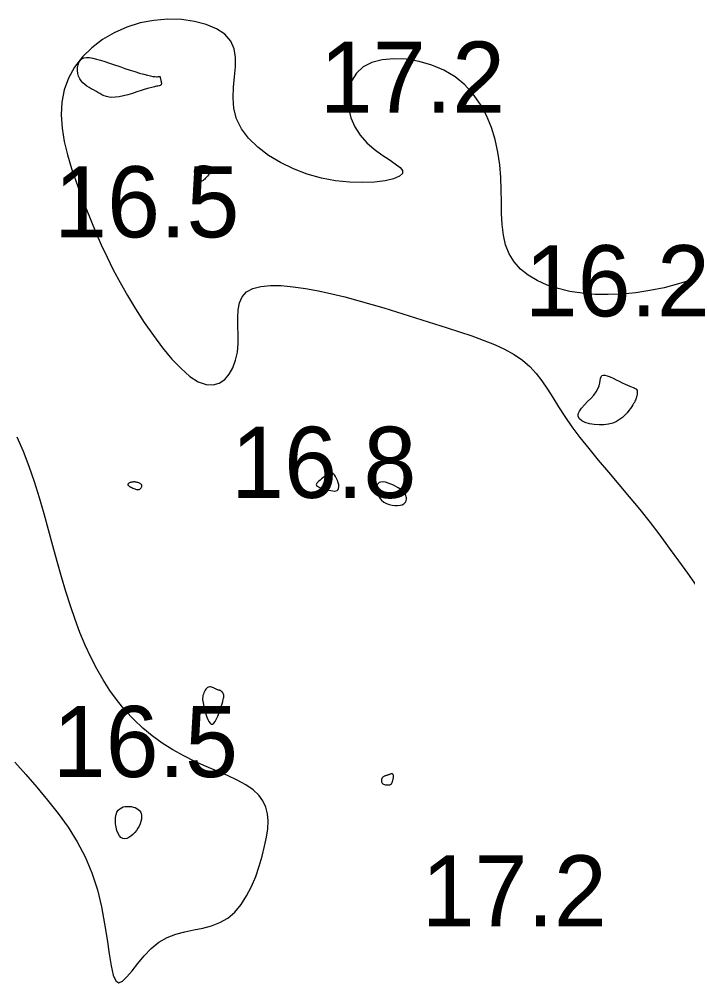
# Model space of a CAD drawing. Extents: x 3040093 to 3056816, y 408076 to 509144.
# Drawn here: x 3045865.8 to 3045912.8, y 434704.1 to 434771.9 of the extents above; entities that cross this region are included whole.
import ezdxf

# ---------------------------------------------------------------- set-up
doc = ezdxf.new("R2010")
doc.units = 0
doc.layers.add('V-CHAN-CONT-EL17', color=7, linetype='Continuous')
doc.layers.add('V-TOPO-SOUN-0610', color=7, linetype='Continuous')

msp = doc.modelspace()

# ---------------------------------------------------------------- linework, layer by layer
at = {"layer": 'V-CHAN-CONT-EL17'}
for points in [[(3045913.178, 434753.571), (3045912.171, 434753.253), (3045911.164, 434752.991), (3045910.162, 434752.785), (3045909.17, 434752.635), (3045908.193, 434752.542), (3045907.236, 434752.505), (3045906.304, 434752.524), (3045905.402, 434752.601), (3045904.535, 434752.734), (3045903.714, 434752.926), (3045902.946, 434753.177), (3045902.242, 434753.489), (3045901.612, 434753.863), (3045901.065, 434754.299), (3045900.611, 434754.799), (3045900.259, 434755.364), (3045900.013, 434755.994), (3045899.858, 434756.683), (3045899.771, 434757.423), (3045899.732, 434758.206), (3045899.717, 434759.026), (3045899.705, 434759.875), (3045899.676, 434760.745), (3045899.606, 434761.628), (3045899.478, 434762.517), (3045899.283, 434763.399), (3045899.018, 434764.26), (3045898.676, 434765.089), (3045898.255, 434765.871), (3045897.748, 434766.593), (3045897.152, 434767.243), (3045896.461, 434767.806), (3045895.677, 434768.272), (3045894.824, 434768.637), (3045893.935, 434768.895), (3045893.038, 434769.046), (3045892.166, 434769.085), (3045891.35, 434769.01), (3045890.619, 434768.818), (3045890.004, 434768.505), (3045889.531, 434768.073), (3045889.2, 434767.543), (3045889.002, 434766.939), (3045888.932, 434766.288), (3045888.984, 434765.613), (3045889.15, 434764.94), (3045889.424, 434764.295), (3045889.8, 434763.702), (3045890.265, 434763.18), (3045890.784, 434762.728), (3045891.317, 434762.337), (3045891.823, 434761.999), (3045892.263, 434761.705), (3045892.595, 434761.449), (3045892.779, 434761.221), (3045892.775, 434761.013), (3045892.553, 434760.82), (3045892.132, 434760.65), (3045891.542, 434760.513), (3045890.811, 434760.42), (3045889.969, 434760.381), (3045889.045, 434760.406), (3045888.069, 434760.507), (3045887.07, 434760.692), (3045886.077, 434760.971), (3045885.112, 434761.336), (3045884.196, 434761.78), (3045883.35, 434762.293), (3045882.597, 434762.867), (3045881.957, 434763.493), (3045881.451, 434764.162), (3045881.102, 434764.866), (3045880.918, 434765.594), (3045880.865, 434766.335), (3045880.896, 434767.076), (3045880.966, 434767.804), (3045881.028, 434768.506), (3045881.035, 434769.169), (3045880.942, 434769.781), (3045880.702, 434770.329), (3045880.282, 434770.8), (3045879.696, 434771.191), (3045878.975, 434771.496), (3045878.147, 434771.711), (3045877.24, 434771.833), (3045876.283, 434771.857), (3045875.305, 434771.779), (3045874.335, 434771.596), (3045873.398, 434771.304), (3045872.511, 434770.911), (3045871.686, 434770.425), (3045870.939, 434769.854), (3045870.281, 434769.208), (3045869.727, 434768.494), (3045869.291, 434767.722), (3045868.985, 434766.899), (3045868.818, 434766.034), (3045868.777, 434765.136), (3045868.844, 434764.213), (3045869.001, 434763.273), (3045869.231, 434762.325), (3045869.514, 434761.376), (3045869.833, 434760.437), (3045870.17, 434759.514), (3045870.512, 434758.614), (3045870.859, 434757.732), (3045871.219, 434756.862), (3045871.599, 434755.996), (3045872.005, 434755.128), (3045872.443, 434754.25), (3045872.919, 434753.356), (3045873.441, 434752.438), (3045874.012, 434751.496), (3045874.622, 434750.552), (3045875.26, 434749.633), (3045875.912, 434748.766), (3045876.567, 434747.98), (3045877.211, 434747.302), (3045877.834, 434746.76), (3045878.421, 434746.382), (3045878.964, 434746.187), (3045879.455, 434746.163), (3045879.894, 434746.289), (3045880.275, 434746.546), (3045880.596, 434746.912), (3045880.853, 434747.368), (3045881.043, 434747.893), (3045881.163, 434748.466), (3045881.214, 434749.069), (3045881.218, 434749.683), (3045881.204, 434750.293), (3045881.198, 434750.882), (3045881.228, 434751.433), (3045881.322, 434751.93), (3045881.506, 434752.356), (3045881.807, 434752.695), (3045882.247, 434752.935), (3045882.813, 434753.082), (3045883.486, 434753.146), (3045884.248, 434753.136), (3045885.078, 434753.063), (3045885.96, 434752.938), (3045886.872, 434752.77), (3045887.797, 434752.569), (3045888.719, 434752.345), (3045889.634, 434752.102), (3045890.544, 434751.843), (3045891.449, 434751.573), (3045892.349, 434751.295), (3045893.245, 434751.012), (3045894.137, 434750.728), (3045895.026, 434750.446), (3045895.911, 434750.169), (3045896.783, 434749.891), (3045897.633, 434749.608), (3045898.45, 434749.313), (3045899.226, 434748.999), (3045899.949, 434748.662), (3045900.611, 434748.295), (3045901.201, 434747.892), (3045901.714, 434747.448), (3045902.166, 434746.962), (3045902.575, 434746.436), (3045902.961, 434745.87), (3045903.345, 434745.266), (3045903.745, 434744.622), (3045904.181, 434743.941), (3045904.673, 434743.223), (3045905.235, 434742.469), (3045905.86, 434741.683), (3045906.533, 434740.868), (3045907.242, 434740.028), (3045907.973, 434739.167), (3045908.713, 434738.29), (3045909.449, 434737.399), (3045910.167, 434736.499), (3045910.857, 434735.594), (3045911.522, 434734.691), (3045912.167, 434733.796), (3045912.797, 434732.918), (3045913.417, 434732.063)], [(3045865.529, 434719.647), (3045866.292, 434718.772), (3045867.064, 434717.884), (3045867.827, 434716.977), (3045868.565, 434716.042), (3045869.262, 434715.071), (3045869.902, 434714.057), (3045870.469, 434712.991), (3045870.946, 434711.866), (3045871.323, 434710.683), (3045871.614, 434709.477), (3045871.837, 434708.293), (3045872.012, 434707.176), (3045872.158, 434706.171), (3045872.294, 434705.323), (3045872.439, 434704.675), (3045872.612, 434704.273), (3045872.829, 434704.146), (3045873.093, 434704.256), (3045873.404, 434704.553), (3045873.761, 434704.984), (3045874.163, 434705.495), (3045874.611, 434706.036), (3045875.104, 434706.554), (3045875.642, 434706.997), (3045876.222, 434707.325), (3045876.834, 434707.557), (3045877.466, 434707.724), (3045878.104, 434707.858), (3045878.738, 434707.989), (3045879.355, 434708.15), (3045879.942, 434708.37), (3045880.487, 434708.683), (3045880.98, 434709.11), (3045881.421, 434709.639), (3045881.812, 434710.247), (3045882.154, 434710.914), (3045882.451, 434711.618), (3045882.703, 434712.337), (3045882.913, 434713.05), (3045883.083, 434713.735), (3045883.213, 434714.375), (3045883.295, 434714.968), (3045883.321, 434715.517), (3045883.28, 434716.025), (3045883.164, 434716.495), (3045882.963, 434716.929), (3045882.667, 434717.331), (3045882.268, 434717.703), (3045881.761, 434718.049), (3045881.159, 434718.378), (3045880.482, 434718.699), (3045879.748, 434719.02), (3045878.976, 434719.353), (3045878.185, 434719.705), (3045877.393, 434720.086), (3045876.62, 434720.507), (3045875.881, 434720.974), (3045875.178, 434721.487), (3045874.512, 434722.044), (3045873.883, 434722.644), (3045873.289, 434723.284), (3045872.733, 434723.962), (3045872.212, 434724.677), (3045871.727, 434725.427), (3045871.277, 434726.21), (3045870.858, 434727.026), (3045870.468, 434727.876), (3045870.103, 434728.762), (3045869.757, 434729.684), (3045869.429, 434730.643), (3045869.113, 434731.639), (3045868.806, 434732.674), (3045868.505, 434733.747), (3045868.203, 434734.849), (3045867.897, 434735.969), (3045867.581, 434737.097), (3045867.251, 434738.224), (3045866.901, 434739.337), (3045866.527, 434740.427), (3045866.122, 434741.483), (3045865.687, 434742.498)]]:
    msp.add_lwpolyline(points, dxfattribs=at)
for points in [[(3045872.351, 434766.367), (3045872.143, 434766.385), (3045871.959, 434766.425), (3045871.794, 434766.483), (3045871.642, 434766.554), (3045871.498, 434766.635), (3045871.356, 434766.721), (3045871.21, 434766.808), (3045871.057, 434766.893), (3045870.899, 434766.978), (3045870.741, 434767.067), (3045870.585, 434767.162), (3045870.438, 434767.268), (3045870.302, 434767.387), (3045870.182, 434767.524), (3045870.083, 434767.682), (3045870.007, 434767.861), (3045869.956, 434768.056), (3045869.932, 434768.258), (3045869.934, 434768.459), (3045869.964, 434768.649), (3045870.023, 434768.821), (3045870.111, 434768.966), (3045870.229, 434769.075), (3045870.378, 434769.142), (3045870.558, 434769.17), (3045870.765, 434769.163), (3045871, 434769.125), (3045871.26, 434769.063), (3045871.545, 434768.979), (3045871.854, 434768.879), (3045872.184, 434768.768), (3045872.533, 434768.65), (3045872.894, 434768.529), (3045873.259, 434768.407), (3045873.62, 434768.29), (3045873.967, 434768.179), (3045874.293, 434768.079), (3045874.589, 434767.993), (3045874.848, 434767.924), (3045875.062, 434767.876), (3045875.234, 434767.845), (3045875.37, 434767.828), (3045875.475, 434767.822), (3045875.553, 434767.823), (3045875.61, 434767.829), (3045875.65, 434767.835), (3045875.678, 434767.838), (3045875.699, 434767.835), (3045875.715, 434767.827), (3045875.727, 434767.812), (3045875.736, 434767.792), (3045875.743, 434767.765), (3045875.75, 434767.732), (3045875.757, 434767.693), (3045875.766, 434767.649), (3045875.778, 434767.598), (3045875.791, 434767.544), (3045875.804, 434767.488), (3045875.815, 434767.432), (3045875.821, 434767.378), (3045875.822, 434767.328), (3045875.815, 434767.284), (3045875.799, 434767.249), (3045875.771, 434767.222), (3045875.728, 434767.202), (3045875.666, 434767.185), (3045875.582, 434767.167), (3045875.471, 434767.144), (3045875.331, 434767.112), (3045875.157, 434767.069), (3045874.945, 434767.01), (3045874.694, 434766.933), (3045874.412, 434766.843), (3045874.107, 434766.746), (3045873.79, 434766.648), (3045873.47, 434766.556), (3045873.157, 434766.476), (3045872.86, 434766.414), (3045872.589, 434766.376)], [(3045878.163, 434761.125), (3045878.163, 434761.189), (3045878.168, 434761.252), (3045878.183, 434761.315), (3045878.211, 434761.375), (3045878.255, 434761.43), (3045878.318, 434761.479), (3045878.405, 434761.519), (3045878.515, 434761.55), (3045878.644, 434761.571), (3045878.783, 434761.58), (3045878.924, 434761.579), (3045879.06, 434761.567), (3045879.183, 434761.544), (3045879.284, 434761.508), (3045879.357, 434761.461), (3045879.394, 434761.401), (3045879.4, 434761.332), (3045879.379, 434761.255), (3045879.338, 434761.173), (3045879.28, 434761.087), (3045879.212, 434761.001), (3045879.138, 434760.916), (3045879.064, 434760.835), (3045878.995, 434760.76), (3045878.93, 434760.692), (3045878.87, 434760.631), (3045878.812, 434760.579), (3045878.757, 434760.536), (3045878.704, 434760.503), (3045878.652, 434760.48), (3045878.601, 434760.469), (3045878.55, 434760.469), (3045878.5, 434760.48), (3045878.451, 434760.499), (3045878.404, 434760.527), (3045878.361, 434760.56), (3045878.321, 434760.598), (3045878.286, 434760.638), (3045878.256, 434760.681), (3045878.232, 434760.723), (3045878.213, 434760.766), (3045878.199, 434760.81), (3045878.189, 434760.856), (3045878.181, 434760.904), (3045878.175, 434760.954), (3045878.171, 434761.007), (3045878.167, 434761.064)], [(3045906.926, 434743.349), (3045906.584, 434743.343), (3045906.24, 434743.371), (3045905.913, 434743.431), (3045905.62, 434743.521), (3045905.377, 434743.637), (3045905.202, 434743.778), (3045905.113, 434743.941), (3045905.12, 434744.123), (3045905.209, 434744.322), (3045905.362, 434744.534), (3045905.558, 434744.755), (3045905.777, 434744.983), (3045906.001, 434745.215), (3045906.209, 434745.446), (3045906.382, 434745.675), (3045906.505, 434745.896), (3045906.586, 434746.106), (3045906.636, 434746.3), (3045906.669, 434746.473), (3045906.696, 434746.619), (3045906.731, 434746.734), (3045906.786, 434746.813), (3045906.873, 434746.851), (3045907.001, 434746.845), (3045907.165, 434746.801), (3045907.356, 434746.728), (3045907.566, 434746.634), (3045907.786, 434746.527), (3045908.006, 434746.416), (3045908.22, 434746.308), (3045908.416, 434746.213), (3045908.59, 434746.136), (3045908.74, 434746.076), (3045908.867, 434746.028), (3045908.975, 434745.989), (3045909.063, 434745.954), (3045909.133, 434745.919), (3045909.187, 434745.881), (3045909.226, 434745.835), (3045909.253, 434745.779), (3045909.267, 434745.713), (3045909.271, 434745.64), (3045909.267, 434745.561), (3045909.255, 434745.479), (3045909.238, 434745.396), (3045909.217, 434745.314), (3045909.193, 434745.234), (3045909.168, 434745.159), (3045909.139, 434745.086), (3045909.106, 434745.012), (3045909.065, 434744.933), (3045909.015, 434744.846), (3045908.954, 434744.749), (3045908.879, 434744.638), (3045908.789, 434744.509), (3045908.681, 434744.362), (3045908.554, 434744.203), (3045908.405, 434744.038), (3045908.231, 434743.875), (3045908.031, 434743.721), (3045907.803, 434743.585), (3045907.543, 434743.473), (3045907.251, 434743.392)], [(3045886.735, 434739.084), (3045886.785, 434739.034), (3045886.859, 434738.987), (3045886.954, 434738.943), (3045887.065, 434738.903), (3045887.188, 434738.864), (3045887.321, 434738.828), (3045887.458, 434738.793), (3045887.597, 434738.759), (3045887.733, 434738.731), (3045887.863, 434738.711), (3045887.983, 434738.704), (3045888.089, 434738.714), (3045888.177, 434738.744), (3045888.243, 434738.799), (3045888.284, 434738.882), (3045888.297, 434738.994), (3045888.285, 434739.131), (3045888.252, 434739.281), (3045888.202, 434739.438), (3045888.138, 434739.591), (3045888.066, 434739.732), (3045887.988, 434739.852), (3045887.909, 434739.943), (3045887.831, 434739.997), (3045887.756, 434740.017), (3045887.68, 434740.009), (3045887.604, 434739.977), (3045887.526, 434739.925), (3045887.445, 434739.86), (3045887.36, 434739.786), (3045887.269, 434739.707), (3045887.172, 434739.629), (3045887.074, 434739.551), (3045886.978, 434739.475), (3045886.891, 434739.402), (3045886.815, 434739.331), (3045886.758, 434739.263), (3045886.722, 434739.199), (3045886.713, 434739.14)], [(3045873.505, 434739.087), (3045873.549, 434739.05), (3045873.606, 434739.013), (3045873.671, 434738.976), (3045873.741, 434738.94), (3045873.814, 434738.907), (3045873.885, 434738.876), (3045873.953, 434738.85), (3045874.013, 434738.829), (3045874.067, 434738.813), (3045874.116, 434738.802), (3045874.16, 434738.797), (3045874.2, 434738.798), (3045874.238, 434738.805), (3045874.273, 434738.818), (3045874.308, 434738.838), (3045874.342, 434738.863), (3045874.375, 434738.894), (3045874.405, 434738.929), (3045874.429, 434738.967), (3045874.447, 434739.007), (3045874.457, 434739.047), (3045874.456, 434739.087), (3045874.444, 434739.125), (3045874.42, 434739.161), (3045874.384, 434739.194), (3045874.339, 434739.223), (3045874.288, 434739.249), (3045874.232, 434739.273), (3045874.173, 434739.292), (3045874.114, 434739.309), (3045874.056, 434739.322), (3045874.002, 434739.331), (3045873.951, 434739.337), (3045873.903, 434739.339), (3045873.857, 434739.339), (3045873.812, 434739.335), (3045873.767, 434739.328), (3045873.723, 434739.319), (3045873.677, 434739.307), (3045873.631, 434739.293), (3045873.586, 434739.276), (3045873.545, 434739.257), (3045873.509, 434739.235), (3045873.482, 434739.211), (3045873.466, 434739.184), (3045873.463, 434739.154), (3045873.475, 434739.122)], [(3045892.859, 434737.793), (3045892.942, 434737.862), (3045892.999, 434737.942), (3045893.033, 434738.029), (3045893.048, 434738.12), (3045893.048, 434738.213), (3045893.035, 434738.303), (3045893.015, 434738.387), (3045892.989, 434738.464), (3045892.956, 434738.533), (3045892.912, 434738.598), (3045892.857, 434738.661), (3045892.786, 434738.724), (3045892.698, 434738.79), (3045892.589, 434738.86), (3045892.457, 434738.937), (3045892.301, 434739.022), (3045892.127, 434739.11), (3045891.943, 434739.193), (3045891.755, 434739.264), (3045891.572, 434739.316), (3045891.401, 434739.343), (3045891.25, 434739.336), (3045891.125, 434739.291), (3045891.034, 434739.201), (3045890.976, 434739.073), (3045890.952, 434738.918), (3045890.961, 434738.745), (3045891.001, 434738.562), (3045891.072, 434738.38), (3045891.174, 434738.208), (3045891.306, 434738.055), (3045891.466, 434737.929), (3045891.648, 434737.831), (3045891.843, 434737.759), (3045892.043, 434737.711), (3045892.242, 434737.687), (3045892.43, 434737.684), (3045892.601, 434737.702), (3045892.746, 434737.739)], [(3045880.133, 434723.909), (3045880.167, 434724.04), (3045880.19, 434724.144), (3045880.203, 434724.225), (3045880.209, 434724.287), (3045880.209, 434724.334), (3045880.203, 434724.372), (3045880.195, 434724.404), (3045880.184, 434724.434), (3045880.171, 434724.463), (3045880.156, 434724.49), (3045880.141, 434724.516), (3045880.124, 434724.54), (3045880.106, 434724.563), (3045880.087, 434724.584), (3045880.068, 434724.604), (3045880.049, 434724.622), (3045880.029, 434724.638), (3045880.009, 434724.652), (3045879.989, 434724.665), (3045879.969, 434724.676), (3045879.949, 434724.685), (3045879.93, 434724.692), (3045879.911, 434724.697), (3045879.892, 434724.701), (3045879.873, 434724.704), (3045879.852, 434724.707), (3045879.828, 434724.711), (3045879.8, 434724.719), (3045879.768, 434724.73), (3045879.729, 434724.747), (3045879.682, 434724.769), (3045879.628, 434724.798), (3045879.567, 434724.831), (3045879.501, 434724.865), (3045879.43, 434724.896), (3045879.358, 434724.921), (3045879.284, 434724.936), (3045879.21, 434724.938), (3045879.139, 434724.924), (3045879.071, 434724.891), (3045879.007, 434724.841), (3045878.948, 434724.777), (3045878.895, 434724.701), (3045878.847, 434724.616), (3045878.806, 434724.525), (3045878.773, 434724.43), (3045878.748, 434724.335), (3045878.732, 434724.24), (3045878.724, 434724.144), (3045878.725, 434724.044), (3045878.734, 434723.937), (3045878.751, 434723.821), (3045878.777, 434723.691), (3045878.81, 434723.546), (3045878.852, 434723.383), (3045878.9, 434723.201), (3045878.957, 434723.009), (3045879.019, 434722.82), (3045879.088, 434722.644), (3045879.163, 434722.494), (3045879.243, 434722.382), (3045879.328, 434722.319), (3045879.418, 434722.317), (3045879.511, 434722.384), (3045879.605, 434722.509), (3045879.7, 434722.681), (3045879.791, 434722.885), (3045879.878, 434723.106), (3045879.958, 434723.333), (3045880.028, 434723.551), (3045880.087, 434723.747)], [(3045891.387, 434718.125), (3045891.442, 434718.095), (3045891.505, 434718.072), (3045891.573, 434718.057), (3045891.643, 434718.048), (3045891.712, 434718.044), (3045891.777, 434718.046), (3045891.835, 434718.051), (3045891.883, 434718.061), (3045891.922, 434718.073), (3045891.953, 434718.09), (3045891.979, 434718.11), (3045891.999, 434718.134), (3045892.017, 434718.161), (3045892.031, 434718.192), (3045892.046, 434718.227), (3045892.06, 434718.265), (3045892.074, 434718.306), (3045892.088, 434718.35), (3045892.101, 434718.396), (3045892.113, 434718.442), (3045892.123, 434718.489), (3045892.13, 434718.536), (3045892.135, 434718.583), (3045892.137, 434718.628), (3045892.135, 434718.671), (3045892.13, 434718.71), (3045892.12, 434718.746), (3045892.107, 434718.777), (3045892.09, 434718.801), (3045892.069, 434718.819), (3045892.044, 434718.83), (3045892.014, 434718.832), (3045891.98, 434718.827), (3045891.942, 434718.816), (3045891.902, 434718.802), (3045891.86, 434718.785), (3045891.815, 434718.766), (3045891.77, 434718.748), (3045891.723, 434718.733), (3045891.677, 434718.72), (3045891.63, 434718.709), (3045891.585, 434718.698), (3045891.54, 434718.685), (3045891.497, 434718.67), (3045891.457, 434718.65), (3045891.419, 434718.623), (3045891.384, 434718.589), (3045891.352, 434718.545), (3045891.326, 434718.494), (3045891.305, 434718.438), (3045891.292, 434718.379), (3045891.288, 434718.32), (3045891.295, 434718.262), (3045891.312, 434718.209), (3045891.343, 434718.163)], [(3045872.703, 434716.133), (3045872.789, 434716.267), (3045872.895, 434716.37), (3045873.016, 434716.446), (3045873.148, 434716.498), (3045873.289, 434716.529), (3045873.433, 434716.542), (3045873.577, 434716.539), (3045873.717, 434716.523), (3045873.851, 434716.494), (3045873.977, 434716.453), (3045874.091, 434716.398), (3045874.193, 434716.329), (3045874.279, 434716.247), (3045874.348, 434716.15), (3045874.397, 434716.04), (3045874.425, 434715.915), (3045874.432, 434715.777), (3045874.418, 434715.631), (3045874.384, 434715.477), (3045874.332, 434715.319), (3045874.262, 434715.159), (3045874.174, 434715), (3045874.069, 434714.843), (3045873.949, 434714.694), (3045873.818, 434714.556), (3045873.677, 434714.437), (3045873.533, 434714.343), (3045873.388, 434714.28), (3045873.245, 434714.256), (3045873.11, 434714.276), (3045872.985, 434714.346), (3045872.875, 434714.471), (3045872.78, 434714.641), (3045872.703, 434714.845), (3045872.646, 434715.071), (3045872.609, 434715.308), (3045872.595, 434715.544), (3045872.605, 434715.768), (3045872.641, 434715.967)]]:
    msp.add_lwpolyline(points, close=True, dxfattribs=at)

# ---------------------------------------------------------------- texts
at = {"layer": 'V-TOPO-SOUN-0610'}
for s, p in [('17.2 ', (3045886.963, 434765.29)), ('16.5 ', (3045868.293, 434756.53)), ('16.2 ', (3045901.363, 434750.98)), ('16.8 ', (3045880.733, 434738.22)), ('16.5 ', (3045868.193, 434718.6)), ('17.2 ', (3045894.113, 434708.1))]:
    msp.add_text(s, height=5, dxfattribs=at).set_placement(p)

doc.saveas('drawing.dxf')
